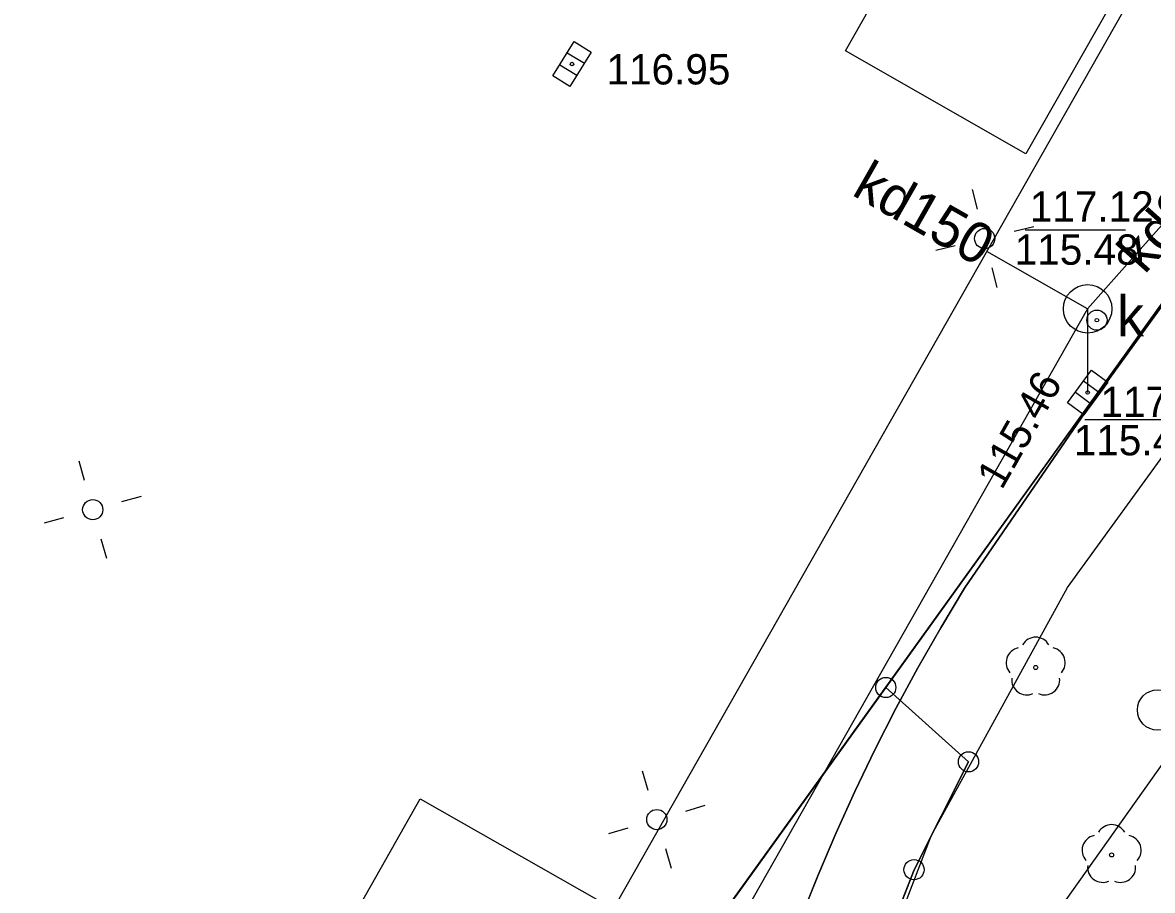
# Model space of a CAD drawing. Extents: x 6434771 to 6436222, y 5663454 to 5664782.
# Drawn here: x 6435472.34 to 6435500.32, y 5663824.03 to 5663845.5 of the extents above; entities that cross this region are included whole.
import ezdxf

# ---------------------------------------------------------------- set-up
doc = ezdxf.new("R2010")
doc.units = 0
for name, color, linetype in [('Warstwa 1', 7, 'Continuous'), ('Warstwa 10', 7, 'Continuous'), ('Warstwa 11', 7, 'Continuous'), ('Warstwa 12', 7, 'Continuous'), ('Warstwa 14', 7, 'Continuous'), ('Warstwa 15', 7, 'Continuous'), ('Warstwa 2', 7, 'Continuous'), ('Warstwa 30', 7, 'Continuous'), ('Warstwa 4', 7, 'Continuous'), ('Warstwa 5', 7, 'Continuous'), ('Warstwa 6', 7, 'Continuous'), ('Warstwa 7', 7, 'Continuous'), ('Warstwa 8', 7, 'Continuous'), ('Warstwa 9', 7, 'Continuous')]:
    doc.layers.add(name, color=color, linetype=linetype)

msp = doc.modelspace()

# ---------------------------------------------------------------- linework, layer by layer
at = {"layer": 'Warstwa 1'}
for p, q in [((6435467.565, 5663792.724), (6435502.484, 5663841.227)), ((6435493.72, 5663829.05), (6435502.484, 5663841.227)), ((6435473.23, 5663800.59), (6435493.72, 5663829.05)), ((6435493.72, 5663829.05), (6435495.77, 5663827.21)), ((6435493.72, 5663829.05), (6435495.77, 5663827.21)), ((6435494.42, 5663824.54), (6435495.77, 5663827.21)), ((6435494.42, 5663824.54), (6435495.77, 5663827.21)), ((6435492.98, 5663820.82), (6435494.42, 5663824.54)), ((6435492.98, 5663820.82), (6435494.42, 5663824.54))]:
    msp.add_line(p, q, dxfattribs=at)
at = {"layer": 'Warstwa 10'}
for centre in [(6435493.72, 5663829.05), (6435493.72, 5663829.05), (6435495.77, 5663827.21), (6435494.42, 5663824.54)]:
    msp.add_circle(centre, 0.25, dxfattribs=at)
at = {"layer": 'Warstwa 11'}
for centre in [(6435497.433, 5663829.544), (6435499.314, 5663824.904)]:
    msp.add_circle(centre, 0.05, dxfattribs=at)
for centre, start, end in [((6435497.433, 5663829.919), 30.1471, 149.8529), ((6435497.076, 5663829.66), 102.1471, 221.8529), ((6435497.79, 5663829.66), 318.1471, 77.8529), ((6435497.213, 5663829.241), 174.1471, 293.8529), ((6435497.653, 5663829.241), 246.1471, 5.8529), ((6435499.314, 5663825.279), 30.1471, 149.8529), ((6435498.957, 5663825.02), 102.1471, 221.8529), ((6435499.671, 5663825.02), 318.1471, 77.8529), ((6435499.094, 5663824.601), 174.1471, 293.8529), ((6435499.534, 5663824.601), 246.1471, 5.8529)]:
    msp.add_arc(centre, 0.375, start, end, dxfattribs=at)
at = {"layer": 'Warstwa 12'}
msp.add_lwpolyline([(6435465.145, 5663779.301), (6435479.98, 5663798.908), (6435484.2, 5663804.668), (6435488.278, 5663809.701), (6435494.681, 5663818.854), (6435504.116, 5663832.141), (6435514.059, 5663844.527), (6435522.997, 5663857.62), (6435545.493, 5663888.796), (6435569.737, 5663922.271), (6435582.719, 5663940.386)], dxfattribs=at)
at = {"layer": 'Warstwa 14'}
for p, q in [((6435499.66, 5663840.364), (6435497.174, 5663840.364)), ((6435501.159, 5663835.675), (6435498.649, 5663835.675))]:
    msp.add_line(p, q, dxfattribs=at)
for centre in [(6435498.95, 5663838.14), (6435498.95, 5663838.14), (6435498.72, 5663836.35)]:
    msp.add_circle(centre, 0.045, dxfattribs=at)
at = {"layer": 'Warstwa 15'}
msp.add_circle((6435498.72, 5663838.42), 0.6, dxfattribs=at)
at = {"layer": 'Warstwa 2'}
for centre in [(6435496.17, 5663840.16), (6435474.08, 5663833.45), (6435488.05, 5663825.78)]:
    msp.add_circle(centre, 0.25, dxfattribs=at)
at = {"layer": 'Warstwa 30'}
msp.add_line((6435476.87, 5663805.79), (6435551.44, 5663936.99), dxfattribs=at)
at = {"layer": 'Warstwa 4'}
for p, q in [((6435485.83, 5663844.76), (6435486.255, 5663844.497)), ((6435485.645, 5663844.463), (6435486.07, 5663844.2)), ((6435498.621, 5663836.639), (6435499.025, 5663836.344)), ((6435498.415, 5663836.356), (6435498.819, 5663836.061))]:
    msp.add_line(p, q, dxfattribs=at)
for points in [[(6435485.474, 5663844.187), (6435486.001, 5663845.037), (6435486.426, 5663844.773), (6435485.899, 5663843.923)], [(6435498.224, 5663836.093), (6435498.812, 5663836.901), (6435499.216, 5663836.607), (6435498.628, 5663835.799)]]:
    msp.add_lwpolyline(points, close=True, dxfattribs=at)
for points in [[(6435495.991, 5663840.888), (6435495.872, 5663841.374)], [(6435496.898, 5663840.339), (6435497.384, 5663840.458)], [(6435495.442, 5663839.981), (6435494.956, 5663839.862)], [(6435496.349, 5663839.432), (6435496.468, 5663838.946)], [(6435473.878, 5663834.172), (6435473.743, 5663834.654)], [(6435474.802, 5663833.652), (6435475.284, 5663833.787)], [(6435473.358, 5663833.248), (6435472.876, 5663833.113)], [(6435474.282, 5663832.728), (6435474.417, 5663832.246)], [(6435487.838, 5663826.499), (6435487.696, 5663826.979)], [(6435488.769, 5663825.992), (6435489.249, 5663826.134)], [(6435487.331, 5663825.568), (6435486.851, 5663825.426)], [(6435488.262, 5663825.061), (6435488.404, 5663824.581)]]:
    msp.add_lwpolyline(points, dxfattribs=at)
msp.add_circle((6435498.95, 5663838.14), 0.25, dxfattribs=at)
at = {"layer": 'Warstwa 6'}
for points in [[(6435421.61, 5663811.04), (6435460.082, 5663789.265), (6435463.751, 5663787.49), (6435467.565, 5663792.724), (6435473.23, 5663800.59), (6435493.72, 5663829.05), (6435502.484, 5663841.227), (6435575.72, 5663942.78), (6435514.97, 5663977.09)], [(6435492.72, 5663844.81), (6435497.61, 5663853.41), (6435502.09, 5663850.87), (6435497.19, 5663842.26)], [(6435478.54, 5663819.85), (6435482.19, 5663826.29), (6435486.67, 5663823.74), (6435483.01, 5663817.31)]]:
    msp.add_lwpolyline(points, close=True, dxfattribs=at)
for points in [[(6435504.23, 5663843.56), (6435498.74, 5663835.98), (6435495.67, 5663831.51), (6435495.082, 5663830.529), (6435494.516, 5663829.535), (6435493.973, 5663828.528), (6435493.453, 5663827.509), (6435492.957, 5663826.478), (6435492.484, 5663825.436), (6435492.035, 5663824.384), (6435491.61, 5663823.322)], [(6435502.484, 5663841.227), (6435493.72, 5663829.05), (6435495.77, 5663827.21), (6435494.42, 5663824.54), (6435492.98, 5663820.82), (6435492.05, 5663817.95), (6435491.65, 5663816.01), (6435491.45, 5663814), (6435491.62, 5663812.01), (6435492.07, 5663810.07), (6435492.81, 5663808.22), (6435493.84, 5663806.48), (6435495.38, 5663804.73), (6435498.75, 5663801.08), (6435497.48, 5663799.45), (6435506.7, 5663789.56)], [(6435506.7, 5663789.56), (6435497.48, 5663799.45), (6435498.75, 5663801.08), (6435495.38, 5663804.73), (6435493.84, 5663806.48), (6435492.81, 5663808.22), (6435492.07, 5663810.07), (6435491.62, 5663812.01), (6435491.45, 5663814), (6435491.65, 5663816.01), (6435492.05, 5663817.95), (6435492.98, 5663820.82), (6435494.42, 5663824.54), (6435495.77, 5663827.21), (6435493.72, 5663829.05), (6435473.23, 5663800.59), (6435476.26, 5663799.28), (6435478.05, 5663798.38), (6435491.51, 5663790.72), (6435493.2, 5663789.71), (6435495.13, 5663788.25), (6435496.7, 5663786.46), (6435498.08, 5663784.26)]]:
    msp.add_lwpolyline(points, dxfattribs=at)
for centre, radius in [((6435485.95, 5663844.48), 0.045), ((6435498.95, 5663838.14), 0.045), ((6435498.72, 5663836.35), 0.045), ((6435500.451, 5663828.492), 0.5)]:
    msp.add_circle(centre, radius, dxfattribs=at)
at = {"layer": 'Warstwa 7'}
for points in [[(6435502.77, 5663842.98), (6435498.72, 5663838.42)], [(6435498.72, 5663838.42), (6435496.223, 5663839.84)], [(6435498.72, 5663838.42), (6435485.48, 5663815.12)], [(6435498.72, 5663838.42), (6435498.72, 5663836.35)]]:
    msp.add_lwpolyline(points, dxfattribs=at)
at = {"layer": 'Warstwa 8'}
for p, q in [((6435482.331, 5663815.398), (6435517.009, 5663876.411)), ((6435498.74, 5663835.98), (6435504.23, 5663843.56)), ((6435495.67, 5663831.51), (6435498.74, 5663835.98)), ((6435495.082, 5663830.529), (6435495.67, 5663831.51)), ((6435494.516, 5663829.535), (6435495.082, 5663830.529)), ((6435493.973, 5663828.528), (6435494.516, 5663829.535)), ((6435493.453, 5663827.509), (6435493.973, 5663828.528)), ((6435492.957, 5663826.478), (6435493.453, 5663827.509)), ((6435492.484, 5663825.436), (6435492.957, 5663826.478)), ((6435492.035, 5663824.384), (6435492.484, 5663825.436)), ((6435491.61, 5663823.322), (6435492.035, 5663824.384))]:
    msp.add_line(p, q, dxfattribs=at)
at = {"layer": 'Warstwa 9'}
for p, q in [((6435498.74, 5663835.98), (6435504.23, 5663843.56)), ((6435498.22, 5663831.52), (6435503.17, 5663838.35)), ((6435495.67, 5663831.51), (6435498.74, 5663835.98)), ((6435494.85, 5663825.39), (6435498.22, 5663831.52)), ((6435495.082, 5663830.529), (6435495.67, 5663831.51)), ((6435494.516, 5663829.535), (6435495.082, 5663830.529)), ((6435493.973, 5663828.528), (6435494.516, 5663829.535)), ((6435493.453, 5663827.509), (6435493.973, 5663828.528)), ((6435492.957, 5663826.478), (6435493.453, 5663827.509)), ((6435492.484, 5663825.436), (6435492.957, 5663826.478)), ((6435492.035, 5663824.384), (6435492.484, 5663825.436)), ((6435492.33, 5663818.84), (6435494.85, 5663825.39)), ((6435491.61, 5663823.322), (6435492.035, 5663824.384))]:
    msp.add_line(p, q, dxfattribs=at)

# ---------------------------------------------------------------- texts
at = {"layer": 'Warstwa 14'}
for s, p in [('115.48', (6435496.914, 5663839.512)), ('115.45', (6435498.376, 5663834.795))]:
    msp.add_text(s, height=0.75, dxfattribs=at).set_placement(p)
msp.add_text('115.46', height=0.75, rotation=60.3955, dxfattribs=at).set_placement((6435496.593, 5663833.917))
at = {"layer": 'Warstwa 5'}
msp.add_text('k', height=1, dxfattribs=at).set_placement((6435499.447, 5663837.74))
at = {"layer": 'Warstwa 6'}
for s, p in [('116.95', (6435486.804, 5663843.974)), ('117.12', (6435497.288, 5663840.579)), ('117.10', (6435499.039, 5663835.741))]:
    msp.add_text(s, height=0.75, dxfattribs=at).set_placement(p)
at = {"layer": 'Warstwa 7'}
for s, rotation, p in [('kd300', 48.392, (6435500.129, 5663839.253)), ('kd150', 330.3789, (6435492.848, 5663841.255))]:
    msp.add_text(s, height=1, rotation=rotation, dxfattribs=at).set_placement(p)

doc.saveas('drawing.dxf')
